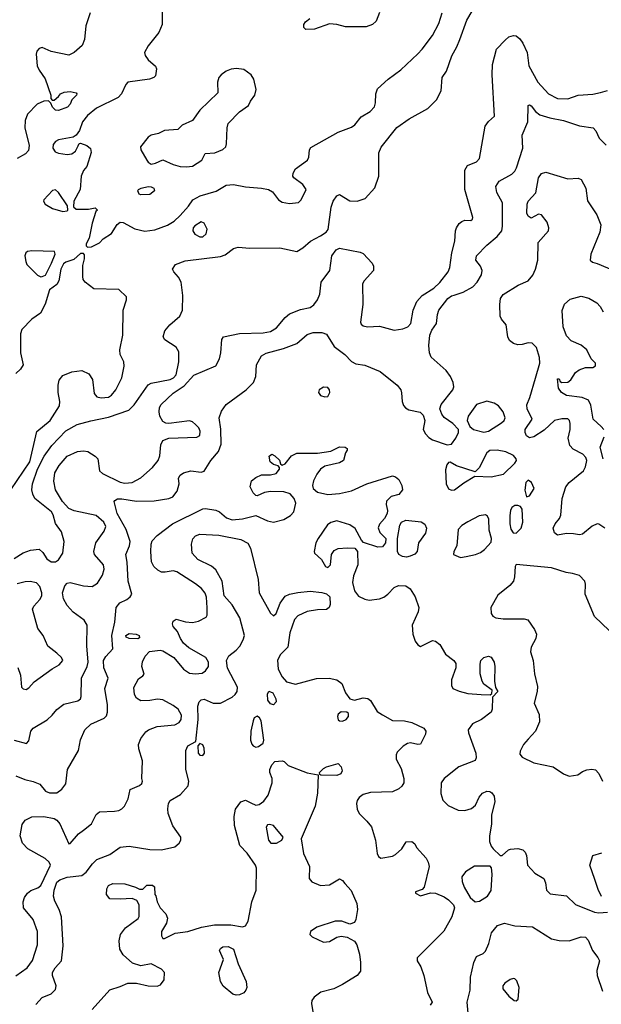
# Model space of a CAD drawing. Extents: x 1173029 to 1307123, y 522559 to 678521.
# Tile 387 of 623: x 1267272 to 1271222, y 586240 to 592929. Entities that reach past the tile are written whole.
import ezdxf

# ---------------------------------------------------------------- set-up
doc = ezdxf.new("R2010")
doc.units = 0

msp = doc.modelspace()

# ---------------------------------------------------------------- linework, layer by layer
at = {"layer": '0CON10XD'}
for points in [[(1268242.5, 593085), (1268239.2, 592895), (1268217.6, 592842.4), (1268145, 592750.6), (1268120.4, 592705), (1268123.6, 592685), (1268144.4, 592655), (1268193.6, 592613.6), (1268200, 592595), (1268193.6, 592546.4), (1268182.5, 592535), (1268154.3, 592525.7), (1268005.9, 592504.1), (1267992.3, 592487.7), (1267962.5, 592425), (1267940.2, 592399.8), (1267792.7, 592327.3), (1267731.8, 592278.2), (1267697.9, 592235), (1267677.5, 592175), (1267655, 592143.3), (1267635, 592131.2), (1267535, 592111.9), (1267515, 592101.4), (1267499.5, 592080.5), (1267496.4, 592055), (1267512, 592032), (1267535, 592021.5), (1267595, 592012.5), (1267625, 592017.1), (1267650.8, 592035), (1267668.3, 592071.7), (1267675, 592087.5), (1267685, 592090), (1267727.5, 592075), (1267753.6, 592053.6), (1267756.4, 592026.4), (1267727.9, 591932.1), (1267706.2, 591905), (1267688.8, 591865), (1267682, 591775), (1267640, 591695), (1267638.3, 591658.3), (1267655, 591642.5), (1267738.8, 591641.2), (1267785, 591650), (1267800, 591635), (1267790, 591625), (1267763.6, 591546.4), (1267744.4, 591445.6), (1267722.5, 591405), (1267722.5, 591392.5), (1267732.5, 591382.5), (1267760, 591385), (1267815, 591413.8), (1267839.7, 591440.3), (1267895, 591475.7), (1267935, 591536.7), (1267955, 591553.8), (1267975, 591550.8), (1268055, 591507.8), (1268121.7, 591491.7), (1268189.4, 591500.6), (1268275, 591532.9), (1268320.6, 591559.4), (1268361.2, 591598.8), (1268419.1, 591660.9), (1268447.5, 591705), (1268498.3, 591731.7), (1268606.9, 591763.1), (1268675, 591804.3), (1268725, 591808.5), (1268805, 591793.1), (1268915, 591784.5), (1268962.5, 591775), (1268988.7, 591758.7), (1269029.2, 591705), (1269055, 591690), (1269105, 591680.5), (1269165, 591686.9), (1269184.3, 591705), (1269216.9, 591775), (1269195, 591808.1), (1269134, 591855), (1269128, 591865), (1269129.2, 591885), (1269145.5, 591914.5), (1269225.8, 591975), (1269235.7, 591995), (1269239.2, 592045), (1269248.7, 592061.3), (1269435, 592164.2), (1269525, 592197.5), (1269549.2, 592215), (1269591.4, 592268.6), (1269653.1, 592305), (1269682.7, 592337.3), (1269689.5, 592365), (1269690, 592425), (1269701.5, 592458.5), (1269775, 592525.6), (1269861.3, 592588.7), (1269975, 592697.5), (1270005, 592728), (1270075, 592821.2), (1270117.8, 592902.2), (1270140.6, 592975)], [(1267235, 589267.9), (1267295, 589306.4), (1267344.3, 589324.3), (1267405, 589332), (1267428.9, 589308.9), (1267455.4, 589265.4), (1267485, 589246.9), (1267515, 589245.5), (1267535, 589259.5), (1267564.7, 589305), (1267574.1, 589385), (1267555, 589449.2), (1267516.2, 589506.2), (1267499.6, 589565), (1267487.7, 589585), (1267375.6, 589675), (1267360.9, 589705), (1267355.4, 589735), (1267360, 589775), (1267393.2, 589875), (1267437.2, 589962.8), (1267489.1, 590035), (1267585, 590135.4), (1267662, 590178), (1267755, 590204.7), (1267875, 590228.2), (1268013.6, 590276.4), (1268048.7, 590311.3), (1268145, 590447.8), (1268165, 590459.5), (1268295, 590485.4), (1268316.7, 590495), (1268334.5, 590515), (1268353.8, 590605), (1268352.4, 590672.4), (1268334.4, 590704.4), (1268256.7, 590755), (1268246, 590775), (1268258, 590815), (1268292.5, 590855), (1268360.5, 590915), (1268376.9, 590955), (1268379.3, 591055), (1268368.9, 591145), (1268349.6, 591179.6), (1268318.1, 591215), (1268310.8, 591235), (1268330, 591265), (1268395, 591290), (1268635, 591318.9), (1268668.5, 591331.5), (1268725, 591373.3), (1268755, 591382.5), (1268835, 591377.5), (1269039.1, 591379.1), (1269155, 591353.8), (1269195, 591378), (1269246.4, 591423.6), (1269315, 591460), (1269353.3, 591485), (1269366.1, 591503.9), (1269388.2, 591655), (1269400, 591695), (1269425, 591731.4), (1269445, 591741.9), (1269515, 591698.5), (1269565, 591695.5), (1269618.8, 591715), (1269684.5, 591785.5), (1269711.9, 591865), (1269712.2, 592025), (1269726.3, 592063.7), (1269834.5, 592195.5), (1269916.2, 592255), (1270043.8, 592325), (1270102, 592385), (1270133.8, 592445), (1270142, 592535), (1270170, 592580), (1270206.3, 592683.7), (1270241.8, 592745), (1270262.1, 592795), (1270308.8, 592925), (1270344, 592986)], [(1267751.1, 592975), (1267722.1, 592887.9), (1267712.5, 592795), (1267696.9, 592753.1), (1267642, 592705), (1267605, 592688.5), (1267485, 592712.9), (1267425, 592738.8), (1267405, 592733.3), (1267388.8, 592715), (1267384.2, 592695), (1267391.4, 592615), (1267404.3, 592585), (1267445, 592526.7), (1267483.3, 592415), (1267482.5, 592392.5), (1267492.5, 592382.5), (1267505, 592382.5), (1267535, 592407.5), (1267550, 592425), (1267574.5, 592435.5), (1267615, 592440), (1267655, 592432.5), (1267660, 592425), (1267656.7, 592415), (1267625.7, 592384.3), (1267614, 592355), (1267596.2, 592335), (1267535, 592311.2), (1267515, 592313.8), (1267493.8, 592335), (1267482.5, 592362.5), (1267467.5, 592377.5), (1267435, 592376), (1267390.8, 592355), (1267325, 592286), (1267310, 592245), (1267306.9, 592195), (1267335.5, 592075), (1267330.9, 592039.1), (1267312.2, 592017.8), (1267255, 591985.6)], [(1269715, 592977.5), (1269692.3, 592917.7), (1269667.5, 592895), (1269625, 592880), (1269485, 592880), (1269425, 592896.7), (1269375, 592900), (1269275, 592863.3), (1269215, 592862.5), (1269202.5, 592875), (1269202.5, 592895), (1269212.5, 592915), (1269243.3, 592936.7)], [(1267235, 588034.6), (1267317.3, 588012.7), (1267335, 588030), (1267348.6, 588095), (1267362.5, 588115), (1267457.7, 588172.3), (1267493.5, 588205), (1267525, 588242.2), (1267570.6, 588279.4), (1267667.9, 588302.1), (1267685.6, 588314.4), (1267690, 588330), (1267691.5, 588455), (1267729.3, 588535), (1267737.3, 588565), (1267727.3, 588675), (1267730.8, 588815), (1267708.9, 588848.9), (1267635, 588904.4), (1267595, 588950), (1267569.6, 588995), (1267563.1, 589035), (1267577.8, 589082.2), (1267595, 589101.4), (1267615, 589104.4), (1267705, 589082.2), (1267765, 589078.6), (1267799.5, 589100.5), (1267834.8, 589155.2), (1267846, 589195), (1267840.3, 589225), (1267780.9, 589295), (1267774.5, 589315), (1267789.5, 589375), (1267845.6, 589455), (1267856.5, 589485), (1267843.3, 589515), (1267790.9, 589560.9), (1267643, 589593), (1267605, 589607.5), (1267563.4, 589655), (1267516.1, 589735), (1267503.9, 589793.9), (1267510.4, 589849.6), (1267540.1, 589899.9), (1267595, 589963.8), (1267665, 589995.5), (1267705, 590000.5), (1267735, 589994.4), (1267783.8, 589963.8), (1267801.9, 589945), (1267814.5, 589865), (1267834.4, 589845), (1267955, 589786.5), (1267985, 589780.9), (1268035, 589784.6), (1268095, 589817.5), (1268173.1, 589886.9), (1268212.5, 589935), (1268222.7, 589965), (1268229.4, 590040.6), (1268245, 590070.8), (1268284.4, 590085.6), (1268475, 590091.9), (1268495.6, 590104.4), (1268497, 590133), (1268487.5, 590155), (1268465, 590179.4), (1268445, 590196.7), (1268425, 590204.4), (1268285, 590185.8), (1268265, 590188), (1268245, 590200), (1268224.5, 590234.5), (1268220, 590265), (1268222.5, 590295), (1268233.5, 590315), (1268315, 590391.6), (1268389.7, 590440.3), (1268455, 590512.9), (1268605, 590578), (1268628.1, 590625), (1268637.8, 590665), (1268644.3, 590755.7), (1268655.9, 590774.1), (1268765, 590796.9), (1268925, 590801.1), (1268975, 590809.6), (1269016.5, 590835), (1269075, 590905.7), (1269105, 590930), (1269179.7, 590960.3), (1269245, 590972.9), (1269268.9, 590991.1), (1269295.6, 591025), (1269310, 591065), (1269320.4, 591145), (1269378.5, 591225), (1269392.9, 591325), (1269422.5, 591365), (1269445, 591376.4), (1269585, 591350), (1269605, 591341.2), (1269665.5, 591275.5), (1269675.8, 591255), (1269675.4, 591224.6), (1269612, 591155), (1269600.8, 591135), (1269601.4, 590995), (1269586, 590875), (1269590.9, 590860.9), (1269605, 590849.2), (1269635, 590843.3), (1269715, 590847.5), (1269815, 590820), (1269875, 590828.9), (1269907.8, 590842.2), (1269927.8, 590865), (1269943.5, 590955), (1269968.5, 591015), (1270006.5, 591055), (1270085.5, 591104.5), (1270125, 591143.6), (1270181.1, 591215), (1270194.1, 591245), (1270205.9, 591345), (1270227.3, 591425), (1270231.5, 591495), (1270238.5, 591515), (1270256.9, 591543.1), (1270275, 591558.6), (1270295, 591565.8), (1270336.4, 591563.6), (1270346.4, 591573.6), (1270348.8, 591585), (1270296.2, 591775), (1270294.4, 591905.6), (1270312.7, 591937.3), (1270375, 591962.2), (1270394.3, 591985), (1270434, 592205), (1270455, 592236.7), (1270497, 592273), (1270481.1, 592555), (1270483.1, 592625), (1270510.5, 592729.5), (1270569.5, 592790.5), (1270595, 592813.3), (1270625, 592821.2), (1270645, 592818.8), (1270669.7, 592799.7), (1270689.5, 592769.5), (1270718, 592705), (1270730, 592615), (1270792.1, 592505), (1270864.4, 592425), (1270925, 592392.5), (1270995, 592391.1), (1271065, 592415.6), (1271165, 592423.3), (1271216.1, 592433.9), (1271265, 592447.5)], [(1268405, 591928.1), (1268445, 591934.5), (1268508, 591975), (1268531.2, 592018.8), (1268596.3, 592023.7), (1268652, 592048), (1268672, 592065), (1268677.5, 592085), (1268680, 592195), (1268686.9, 592223.1), (1268765, 592303.1), (1268826.7, 592345), (1268840, 592375), (1268870, 592415), (1268878, 592455), (1268863.3, 592525), (1268844.4, 592555), (1268795, 592591.1), (1268745, 592596.2), (1268708.3, 592591.7), (1268675, 592579.2), (1268639.5, 592555), (1268624.5, 592535), (1268614.4, 592505), (1268617.6, 592432.4), (1268496, 592315), (1268445, 592243.8), (1268375, 592212.5), (1268345, 592182.5), (1268255, 592176.2), (1268214.3, 592155.7), (1268163.8, 592145), (1268145, 592130), (1268092.5, 592065), (1268094.2, 592045), (1268135, 591974), (1268145, 591960), (1268165, 591948.1), (1268195, 591953.1), (1268245, 591977.5), (1268314.5, 591944.5), (1268361.7, 591931.7), (1268405, 591928.1)], [(1267245, 587792.9), (1267306.2, 587766.2), (1267363, 587753), (1267408, 587735), (1267447.5, 587687.5), (1267475, 587675.7), (1267525, 587677.5), (1267558.9, 587701.1), (1267585, 587736.7), (1267596.4, 587835), (1267670.8, 587965), (1267684.5, 588035.5), (1267715.3, 588104.7), (1267755, 588142.3), (1267846.2, 588183.8), (1267861.5, 588198.5), (1267868.5, 588225), (1267867.8, 588275), (1267849.3, 588385), (1267871.8, 588455), (1267844.2, 588525), (1267842, 588575), (1267856.4, 588603.6), (1267904.8, 588655.2), (1267898.4, 588745), (1267917, 588835), (1267926.9, 588935), (1267952.5, 588967.5), (1267999, 588991), (1268022.8, 589007.2), (1268032.9, 589025), (1268008.4, 589115), (1268002.7, 589242.7), (1267992.2, 589295), (1268018.1, 589355), (1268021.9, 589385), (1267996.2, 589466.2), (1267933.8, 589575), (1267914.2, 589655), (1267917.1, 589662.9), (1267937.1, 589672.9), (1267965, 589674.6), (1268065, 589658.1), (1268185, 589660.9), (1268284.4, 589675.6), (1268311.7, 589688.3), (1268342, 589725), (1268354, 589775), (1268350.8, 589815), (1268361.2, 589835), (1268385, 589850), (1268435, 589864.5), (1268505, 589855.6), (1268525, 589861.9), (1268569.5, 589935), (1268622.7, 589995), (1268640, 590045), (1268637.8, 590147.8), (1268626.2, 590225), (1268641.7, 590268.3), (1268675, 590315.6), (1268810, 590415), (1268860, 590465), (1268875.7, 590505), (1268880.8, 590585), (1268914, 590645), (1268946.2, 590663.8), (1269064.6, 590695.4), (1269155, 590730), (1269225, 590789.6), (1269265, 590803.9), (1269323.7, 590803.7), (1269355, 590792.9), (1269408.9, 590708.9), (1269480.8, 590655), (1269525, 590607.1), (1269555, 590590), (1269615, 590581.1), (1269719.3, 590539.3), (1269836.3, 590446.3), (1269860, 590415), (1269865.9, 590394.1), (1269869.2, 590335), (1269878.8, 590308.8), (1269892.4, 590292.4), (1269915, 590278.6), (1269993, 590263), (1270013.2, 590243.2), (1270024.4, 590205), (1270013.3, 590145), (1270027.8, 590115), (1270050.9, 590090.9), (1270075, 590074.5), (1270175, 590040), (1270205, 590046.2), (1270234.2, 590085), (1270252, 590125), (1270251.2, 590145), (1270214.5, 590184.5), (1270155.6, 590225.6), (1270138.7, 590248.7), (1270124.4, 590285), (1270133.5, 590315), (1270214.2, 590415), (1270220, 590435), (1270216, 590465), (1270198.6, 590505), (1270169.4, 590545), (1270066.9, 590636.9), (1270055.3, 590665.3), (1270051.4, 590715), (1270057.1, 590785), (1270070.6, 590819.4), (1270103.1, 590865), (1270108.9, 590925), (1270118.9, 590955), (1270179.2, 591035), (1270205, 591052.9), (1270223.2, 591056.8), (1270285, 591077.1), (1270348.8, 591115), (1270379.2, 591145), (1270408, 591195), (1270414, 591225), (1270402, 591255), (1270370, 591295), (1270374, 591325), (1270445, 591397.1), (1270515, 591455.5), (1270546.2, 591495), (1270552.1, 591525), (1270550, 591685), (1270512.5, 591755), (1270505.6, 591795), (1270528.2, 591831.8), (1270615, 591880), (1270635, 591900), (1270647, 591923), (1270690, 592055), (1270684.5, 592145), (1270723.5, 592235), (1270725, 592346.7), (1270735, 592350), (1270745, 592343.3), (1270774.4, 592304.4), (1270805, 592283.1), (1270871.9, 592261.9), (1270965.5, 592244.5), (1271075, 592207.3), (1271167.5, 592195), (1271184.2, 592174.2), (1271208.1, 592125), (1271255.4, 592075.4)], [(1271246.7, 589475), (1271205, 589502.5), (1271195, 589503.3), (1271161.2, 589488.8), (1271095, 589433.3), (1271075, 589428.8), (1271034.4, 589435.6), (1270985, 589438.2), (1270925, 589427.5), (1270903.4, 589443.4), (1270895.6, 589475), (1270907.8, 589505), (1270938.8, 589541.2), (1270947.7, 589562.3), (1270956, 589675), (1270981.8, 589755), (1271004.4, 589785), (1271100.5, 589865), (1271115, 589892), (1271124.7, 589935), (1271117.2, 589955), (1271097, 589977), (1271030.5, 590010.5), (1271008.6, 590035), (1270997.5, 590085), (1271010.8, 590145), (1271010.8, 590185), (1271007.1, 590205), (1270995, 590216.9), (1270955, 590218.1), (1270903.6, 590206.4), (1270835, 590141.2), (1270765, 590094.2), (1270735, 590089.2), (1270715, 590102), (1270705.6, 590125), (1270705.6, 590145), (1270752, 590215), (1270719.4, 590285), (1270716.6, 590313.4), (1270737.4, 590362.6), (1270775, 590494), (1270805.4, 590595.4), (1270801.9, 590635), (1270781.7, 590701.7), (1270751.7, 590731.7), (1270725, 590732.5), (1270685, 590721.2), (1270655, 590720), (1270625, 590728), (1270598.3, 590748.3), (1270587.5, 590775), (1270576.2, 590855), (1270544, 590895), (1270535.8, 590915), (1270533.1, 590995), (1270538.6, 591035), (1270555, 591060.8), (1270658, 591125), (1270725, 591155.6), (1270757.8, 591192.2), (1270776.3, 591233.7), (1270791.3, 591295), (1270794, 591415), (1270862.5, 591495), (1270865.5, 591515), (1270853.6, 591553.6), (1270815, 591602.5), (1270795, 591607.5), (1270745, 591580), (1270725, 591593.3), (1270717.5, 591615), (1270719.2, 591675), (1270726.2, 591695), (1270777, 591753), (1270794.6, 591855.4), (1270815, 591882.9), (1270845, 591892.2), (1270995, 591848.6), (1271065, 591851.2), (1271085, 591843.3), (1271116, 591785), (1271128.3, 591698.3), (1271192.1, 591602.1), (1271219.2, 591535), (1271212.2, 591485), (1271150, 591335), (1271146.7, 591295), (1271161.4, 591281.4), (1271195, 591272.9), (1271308, 591225)], [(1267565, 591626.7), (1267595, 591630), (1267600, 591635), (1267597.5, 591665), (1267535.4, 591755.4), (1267515, 591773.8), (1267495, 591768.8), (1267436, 591705), (1267434, 591695), (1267446, 591675), (1267495, 591645.6), (1267565, 591626.7)], [(1268095, 591740), (1268084.1, 591744.1), (1268074, 591765), (1268078.8, 591775), (1268096.7, 591785), (1268145, 591796.2), (1268165, 591794.4), (1268182.5, 591785), (1268187.1, 591765), (1268155, 591741.4), (1268095, 591740)], [(1268515, 591454.2), (1268538.5, 591475), (1268545.4, 591505), (1268525, 591547.1), (1268505, 591555.7), (1268461.7, 591528.3), (1268451.2, 591515), (1268448, 591495), (1268461.9, 591471.9), (1268494.4, 591454.4), (1268515, 591454.2)], [(1267212.2, 589735), (1267340, 589925), (1267388.8, 590131.2), (1267480, 590205), (1267542.9, 590305), (1267545.6, 590335), (1267532.9, 590395), (1267532.9, 590445), (1267539.7, 590480.3), (1267565, 590511.9), (1267625, 590536.5), (1267695, 590546.7), (1267742.6, 590522.6), (1267767.5, 590485), (1267778.8, 590388.8), (1267796, 590366), (1267825, 590360.8), (1267875, 590364.4), (1267895, 590377.1), (1267924.4, 590415), (1267965.5, 590495), (1267981.9, 590575), (1267978.1, 590605), (1267954.6, 590654.6), (1267951.1, 590685), (1267972.9, 590785), (1267974.3, 590955), (1267996.7, 591025), (1267997.5, 591045), (1267945, 591096.7), (1267775, 591101.2), (1267716.7, 591145), (1267704.1, 591164.1), (1267700, 591185), (1267700.5, 591259.5), (1267712.5, 591305), (1267711.7, 591331.7), (1267705, 591340), (1267685, 591340), (1267640.7, 591299.3), (1267585, 591282), (1267568.8, 591271.2), (1267550.8, 591235), (1267538.8, 591155), (1267525, 591128.8), (1267475, 591092.5), (1267444.4, 590995.6), (1267414.3, 590935.7), (1267355, 590893.3), (1267286.4, 590823.6), (1267276.7, 590795), (1267276.4, 590666.4), (1267296, 590585), (1267278, 590555), (1267245, 590526)], [(1267415, 591181.2), (1267425, 591183.3), (1267446.1, 591193.9), (1267488, 591275), (1267512.5, 591335), (1267507.5, 591355), (1267355, 591359.4), (1267325, 591354), (1267314.5, 591345.5), (1267307.5, 591325), (1267312.5, 591285), (1267321.2, 591265), (1267392.1, 591192.1), (1267415, 591181.2)], [(1271239.6, 590145), (1271221.8, 590165), (1271166.8, 590215), (1271151.1, 590311.1), (1271134.5, 590344.5), (1271091.4, 590361.4), (1270985, 590375.7), (1270951.2, 590395), (1270931.2, 590425), (1270925, 590490), (1270935, 590490), (1270941.7, 590471.7), (1270953.3, 590463.3), (1270995, 590466.2), (1271015, 590481.2), (1271047.8, 590532.2), (1271070.7, 590549.3), (1271115, 590565.8), (1271165, 590566.7), (1271183, 590577), (1271182.5, 590595), (1271153.9, 590623.9), (1271125, 590686.7), (1271085, 590718), (1271017.9, 590747.9), (1270985, 590780), (1270962.3, 590842.3), (1270956.2, 590953.8), (1270972.7, 590997.3), (1271010.6, 591029.4), (1271085, 591049.6), (1271137.2, 591037.2), (1271191.4, 591005), (1271215, 590980.6), (1271235.4, 590945)], [(1269343.6, 590366.4), (1269365, 590370), (1269378.8, 590395), (1269376.2, 590415), (1269365, 590430), (1269335, 590432), (1269306.2, 590415), (1269302, 590395), (1269315, 590376.2), (1269343.6, 590366.4)], [(1270425, 590126), (1270455, 590132.9), (1270545, 590189.1), (1270561.5, 590205), (1270569.6, 590225), (1270555, 590264), (1270525, 590305.7), (1270495, 590324.4), (1270445, 590336.9), (1270374.4, 590315.6), (1270317.1, 590235), (1270311.4, 590205), (1270328.8, 590165), (1270354.3, 590144.3), (1270425, 590126)], [(1271235.9, 589945), (1271214.6, 590025), (1271242.5, 590095)], [(1267245, 586433.5), (1267323, 586487), (1267357.8, 586537.8), (1267392.8, 586645), (1267392.7, 586735), (1267363.8, 586815), (1267298.6, 586895), (1267296.6, 586935), (1267305.4, 586965), (1267325, 586995.6), (1267347.9, 587012.1), (1267395, 587030.4), (1267415, 587047.3), (1267480.4, 587185), (1267471.5, 587205), (1267445, 587230.9), (1267326.7, 587296.7), (1267291.1, 587335), (1267275.3, 587385), (1267289.1, 587460.9), (1267309.6, 587490.4), (1267355, 587513.8), (1267435.4, 587515.4), (1267505, 587502.1), (1267525, 587490.5), (1267543.9, 587465), (1267605, 587330), (1267615, 587333.3), (1267671.9, 587398.1), (1267706.2, 587423.8), (1267758.8, 587465), (1267791.7, 587528.3), (1267813, 587547), (1267915, 587552.9), (1267945, 587557.5), (1267965, 587568), (1267983.2, 587586.8), (1268008, 587635), (1268021.7, 587698.3), (1268085, 587726.2), (1268100.5, 587739.5), (1268106.2, 587755), (1268102, 587775), (1268105.6, 587895), (1268080.6, 587975), (1268078.9, 588005), (1268094.4, 588045), (1268129.2, 588090.8), (1268146.2, 588103.8), (1268205, 588126.2), (1268325, 588137.5), (1268354.5, 588155), (1268368.4, 588175), (1268370.6, 588205), (1268347.9, 588245), (1268315, 588270.9), (1268245, 588308.1), (1268207, 588313), (1268155, 588302.9), (1268095, 588300.8), (1268065, 588318.8), (1268052.2, 588345), (1268047.6, 588392.4), (1268079.5, 588450.5), (1268109.3, 588470.7), (1268117, 588483), (1268102, 588535), (1268105, 588567.5), (1268124.2, 588605), (1268154.4, 588635.6), (1268225, 588645.8), (1268245, 588641.4), (1268318, 588595), (1268385, 588515.5), (1268425, 588490.4), (1268465, 588483.8), (1268510.2, 588489.8), (1268535, 588505.5), (1268554, 588535), (1268554.7, 588565), (1268535.4, 588595), (1268421.7, 588661.7), (1268384.1, 588694.1), (1268363.5, 588725), (1268343.2, 588773.2), (1268315, 588806.7), (1268308.8, 588825), (1268315, 588843.3), (1268335, 588855.8), (1268397.6, 588837.6), (1268445.4, 588834.6), (1268486.9, 588843.1), (1268539.5, 588870.5), (1268546, 588884), (1268546.2, 588933.8), (1268540.5, 589005), (1268532.1, 589032.1), (1268506.2, 589065), (1268466.8, 589096.8), (1268338.3, 589178.3), (1268315, 589185.6), (1268260, 589175), (1268235, 589175.7), (1268209.7, 589189.7), (1268182, 589215), (1268167.1, 589245), (1268161.8, 589315), (1268164.6, 589365), (1268172.1, 589387.9), (1268206, 589424), (1268310, 589505), (1268514.7, 589605.3), (1268535, 589608.5), (1268605, 589596.8), (1268629.4, 589585), (1268675.8, 589545.8), (1268715, 589530.4), (1268785, 589537.7), (1268875, 589560.6), (1268955, 589523.2), (1268995, 589514.6), (1269065, 589533.6), (1269110.2, 589559.8), (1269132.9, 589585), (1269147.5, 589645), (1269136.6, 589676.6), (1269108.3, 589708.3), (1269065, 589721.8), (1268976.3, 589723.7), (1268934, 589716), (1268885, 589694), (1268875, 589696.2), (1268858, 589715), (1268838, 589755), (1268846.2, 589795), (1268875, 589818), (1268915, 589836), (1268975, 589835.8), (1269013.6, 589846.4), (1269037.5, 589875), (1269037.5, 589887.5), (1269027.5, 589897.5), (1268995, 589907.5), (1268973.3, 589925), (1268967, 589963), (1268985, 589977.5), (1269005, 589966.7), (1269035.9, 589935.9), (1269042.5, 589912.5), (1269055, 589902.5), (1269075, 589912.5), (1269118.6, 589965), (1269155, 589984.6), (1269295, 589984.5), (1269385, 589997.5), (1269445, 590026.9), (1269482.5, 590025), (1269496.7, 590015), (1269496.2, 590005), (1269484.2, 589985.8), (1269470.8, 589935), (1269445, 589919.1), (1269345.4, 589894.6), (1269316, 589875), (1269289.1, 589840.9), (1269267.5, 589795), (1269260, 589765), (1269264.3, 589744.3), (1269295, 589719.4), (1269365, 589702.5), (1269445, 589709.6), (1269525, 589728.8), (1269630, 589775), (1269805, 589830), (1269825, 589823.3), (1269846.2, 589805), (1269866.7, 589765), (1269872.5, 589735), (1269846.1, 589703.9), (1269795, 589690), (1269763, 589657), (1269760, 589635), (1269770, 589595), (1269768.6, 589575), (1269748.9, 589541.1), (1269715, 589501.2), (1269707.7, 589477.7), (1269718.8, 589445), (1269758.8, 589405), (1269755.8, 589374.2), (1269735, 589348.8), (1269705, 589345.8), (1269607.5, 589377.5), (1269593, 589393), (1269551.1, 589471.1), (1269515, 589496.5), (1269425, 589524.2), (1269385, 589512), (1269363, 589497), (1269299.2, 589405), (1269284.3, 589375), (1269271.2, 589315), (1269274, 589305), (1269322.7, 589262.7), (1269349.2, 589215), (1269365, 589207.5), (1269382.5, 589225), (1269388.6, 589295), (1269407.6, 589322.4), (1269435, 589337.3), (1269495, 589341.1), (1269548.3, 589338.3), (1269566.8, 589316.8), (1269568.5, 589225), (1269539.5, 589150.5), (1269531.5, 589105), (1269545, 589048.8), (1269573.4, 589013.4), (1269615, 588992), (1269645, 588984.3), (1269715, 588994.6), (1269744.7, 589005.3), (1269773.1, 589025), (1269815, 589072.5), (1269844.4, 589085.6), (1269895, 589081.9), (1269925, 589061.4), (1269957.4, 589007.4), (1269983.9, 588935), (1269977.7, 588905), (1269937.1, 588815), (1269941.2, 588755), (1269957.6, 588707.6), (1269975, 588682.5), (1269995, 588670), (1270075, 588710.4), (1270095, 588707.9), (1270125.3, 588685.3), (1270165, 588618.6), (1270220, 588575), (1270233.8, 588555), (1270233.8, 588525), (1270203.8, 588445), (1270203.8, 588405), (1270213.3, 588385), (1270257.4, 588367.4), (1270315, 588351.5), (1270405.9, 588344.1), (1270467.5, 588342.5), (1270478.3, 588351.7), (1270480, 588375), (1270425, 588413.8), (1270412, 588435), (1270400, 588485), (1270398.8, 588551.2), (1270404.2, 588575), (1270425, 588595.7), (1270455, 588604.3), (1270475, 588598), (1270495.6, 588565), (1270500, 588535), (1270496, 588435), (1270502.5, 588392.5), (1270520, 588365), (1270482.5, 588327.5), (1270480, 588245), (1270473.3, 588225), (1270408, 588175), (1270348.1, 588145), (1270318.8, 588105), (1270319.2, 588085), (1270369.4, 587945), (1270372.5, 587915), (1270364.4, 587895.6), (1270255, 587852.3), (1270155.2, 587774.8), (1270134.2, 587745), (1270132.9, 587672.9), (1270146.7, 587626.7), (1270181.2, 587591.2), (1270249.3, 587559.3)], [(1270205, 589732.5), (1270225, 589733.8), (1270287.7, 589782.3), (1270363, 589827), (1270475, 589822.2), (1270557.6, 589842.4), (1270634, 589916), (1270645.3, 589934.7), (1270644.5, 589945), (1270625, 589968.2), (1270574.1, 589994.1), (1270515.5, 590004.5), (1270465, 590002), (1270444.4, 589985.6), (1270392, 589885), (1270365, 589857.5), (1270237.9, 589897.9), (1270195, 589923.3), (1270185, 589920), (1270172.5, 589905), (1270165, 589870), (1270169.4, 589775), (1270185, 589742), (1270205, 589732.5)], [(1270715, 589687.5), (1270735, 589693.3), (1270765.7, 589745), (1270747.5, 589785), (1270725, 589801.2), (1270708.6, 589785), (1270703.4, 589733.4), (1270715, 589687.5)], [(1270645, 589439.4), (1270677.5, 589475), (1270689.5, 589515), (1270684.3, 589604.3), (1270672.5, 589622.5), (1270655, 589629.2), (1270635, 589627.5), (1270615.5, 589614.5), (1270605.5, 589594.5), (1270600.6, 589559.4), (1270600.8, 589505), (1270607.8, 589467.8), (1270622.9, 589442.9), (1270645, 589439.4)], [(1270265, 589275.8), (1270305, 589282.9), (1270367.5, 589295), (1270401.2, 589308.8), (1270429.5, 589330.5), (1270475, 589380), (1270476.7, 589405), (1270460.5, 589460.5), (1270458, 589535), (1270450, 589555), (1270435.9, 589565.9), (1270392.7, 589557.3), (1270315, 589518), (1270275, 589493.3), (1270250, 589465), (1270240, 589355), (1270220, 589315), (1270217.5, 589295), (1270265, 589275.8)], [(1269898, 589278), (1269870.9, 589280.9), (1269847.5, 589295), (1269838.6, 589315), (1269837.5, 589405), (1269852.9, 589495), (1269865, 589515.8), (1269895, 589528.6), (1269998.1, 589518.1), (1270022.7, 589502.7), (1270035.5, 589475), (1270029.1, 589440.9), (1269980.8, 589375), (1269971.4, 589315), (1269955, 589297.8), (1269925, 589283.9), (1269898, 589278)], [(1267382.4, 586237.6), (1267425, 586286.7), (1267485, 586310), (1267515, 586340), (1267520, 586365), (1267495.8, 586435.8), (1267495.8, 586455), (1267512.8, 586487.2), (1267555.6, 586534.4), (1267567.8, 586637.8), (1267556.2, 586835), (1267540.6, 586885), (1267510.2, 586940.2), (1267501.8, 586975), (1267505.4, 587015.4), (1267525, 587068.6), (1267545, 587085.5), (1267595, 587102.9), (1267695, 587115.5), (1267723, 587137), (1267765.5, 587195), (1267795, 587223.5), (1267885, 587258.5), (1267955, 587308.5), (1268015, 587314.5), (1268155, 587292.5), (1268235, 587289.4), (1268325, 587309.2), (1268354, 587335), (1268365.8, 587355), (1268367.1, 587375), (1268313, 587453), (1268280.8, 587535), (1268278.3, 587568.3), (1268282, 587605), (1268295, 587623.3), (1268364.5, 587665.5), (1268417.1, 587725), (1268420, 587755), (1268399.2, 587835), (1268400, 587965), (1268415, 587996.7), (1268467.5, 588025), (1268483.6, 588175), (1268482.1, 588265), (1268490.6, 588295), (1268505, 588309.4), (1268525, 588313.3), (1268585.9, 588285.9), (1268635, 588286.7), (1268714.1, 588325.9), (1268736.1, 588343.9), (1268750, 588365), (1268750.9, 588395), (1268683.2, 588523.2), (1268675.4, 588575), (1268691.9, 588608.1), (1268742.2, 588645), (1268768, 588672), (1268790.8, 588715), (1268797.7, 588745), (1268766.5, 588865), (1268715, 588954.5), (1268661.2, 589015), (1268646.8, 589115), (1268605, 589191.9), (1268575, 589216.9), (1268481.5, 589261.5), (1268442.5, 589305), (1268439.5, 589365), (1268448, 589402), (1268465, 589422.9), (1268495, 589433.8), (1268625, 589427.6), (1268775, 589396.8), (1268821.9, 589371.9), (1268839, 589339), (1268891.2, 589125), (1268899.1, 589035), (1268975, 588898), (1268995, 588878.8), (1269012.9, 588895), (1269040.4, 588965), (1269075, 589012.5), (1269104.2, 589025.8), (1269161.7, 589038.3), (1269244.3, 589045.7), (1269325, 589037.5), (1269355, 589028.6), (1269377.3, 589007.3), (1269380, 588955), (1269374.1, 588935.9), (1269355, 588921.2), (1269295, 588920), (1269225, 588908.1), (1269161.9, 588878.1), (1269138.9, 588855), (1269106.5, 588763.5), (1269092.7, 588665), (1269042.7, 588617.3), (1269022.1, 588577.9), (1269026.9, 588516.9), (1269054.2, 588464.2), (1269085, 588431.2), (1269145.5, 588415.5), (1269287.6, 588452.4), (1269374.7, 588454.7), (1269426.2, 588445), (1269459.7, 588419.7), (1269485.3, 588355), (1269515, 588315.5), (1269545, 588305.5), (1269605, 588322.1), (1269637.4, 588317.4), (1269655, 588304.2), (1269699.8, 588229.8), (1269735, 588205.6)], [(1271275, 588779.1), (1271175.2, 588875.2), (1271111.8, 589025), (1271115.8, 589095), (1271110, 589115), (1271075, 589153.1), (1271026, 589166), (1270983, 589173), (1270885, 589205.6), (1270645, 589228), (1270637.5, 589215), (1270633.5, 589145), (1270625.3, 589114.7), (1270601.5, 589085), (1270520.4, 589019.6), (1270471.8, 588935), (1270474.6, 588894.6), (1270486.4, 588876.4), (1270505.5, 588865.5), (1270555, 588859.3), (1270698.6, 588858.6), (1270722.3, 588852.3), (1270769.2, 588785), (1270781.4, 588755), (1270778.6, 588725), (1270746, 588665), (1270740.8, 588635), (1270758.6, 588575), (1270767.5, 588485), (1270788.7, 588398.7), (1270786.7, 588365), (1270765.7, 588285), (1270799.7, 588209.7), (1270802.3, 588157.7), (1270775.7, 588094.3), (1270725, 588040), (1270694, 588005), (1270671.2, 587958.8), (1270669.5, 587939.5), (1270685, 587918.8), (1270765, 587880), (1270895, 587852), (1270964.8, 587804.8), (1271005, 587788.9), (1271062.2, 587797.8), (1271095, 587821.2), (1271125, 587832), (1271157.5, 587837.5), (1271181.7, 587831.7), (1271205, 587807.5), (1271231.2, 587755)], [(1267258.9, 588528.9), (1267276.5, 588475), (1267284, 588395), (1267295, 588382), (1267315, 588378.6), (1267335, 588390.8), (1267370.2, 588429.8), (1267491.7, 588518.3), (1267540, 588545), (1267564.2, 588575), (1267555.8, 588595), (1267525, 588625.8), (1267463.1, 588673.1), (1267430.8, 588745), (1267395, 588792.5), (1267358.9, 588925), (1267367.5, 588945), (1267409.2, 588990.8), (1267421.5, 589015), (1267422.3, 589035), (1267407.9, 589077.9), (1267385, 589102.9), (1267342.8, 589112.8), (1267309.1, 589110.9), (1267255, 589095.5)], [(1268075, 588722), (1268014.6, 588724.6), (1267994.2, 588735), (1267992.5, 588745), (1268015, 588758.9), (1268062.5, 588755), (1268083.3, 588745), (1268085, 588730), (1268075, 588722)], [(1268995, 588274.4), (1268975, 588280), (1268957.1, 588305), (1268954.3, 588345.7), (1268965, 588366.2), (1268992, 588355), (1269011.9, 588315), (1269012.9, 588295), (1268995, 588274.4)], [(1269465, 588164), (1269489.2, 588175), (1269506, 588195), (1269506.2, 588215), (1269494.2, 588224.2), (1269455, 588227.3), (1269435, 588210.6), (1269430.3, 588195), (1269435, 588172.5), (1269445, 588164.6), (1269465, 588164)], [(1268875, 587987.1), (1268895, 587990.8), (1268925, 588014.4), (1268929.6, 588035), (1268911.8, 588165), (1268901.1, 588185), (1268885, 588196.7), (1268865, 588185.8), (1268857.9, 588165), (1268841.2, 588095), (1268840.4, 588035), (1268847.5, 588007.5), (1268857.1, 587995), (1268875, 587987.1)], [(1269735, 588205.6), (1269805, 588168.6), (1269885, 588165.6), (1269935, 588154.4), (1270016, 588115), (1270030, 588095), (1270027.5, 588075), (1269995, 588008), (1269975.8, 588004.2), (1269925.7, 588015.7), (1269905, 588012.5), (1269875.5, 587994.5), (1269836.5, 587953.5), (1269828.6, 587935), (1269828.6, 587905), (1269862.8, 587842.8), (1269880.5, 587775), (1269880.5, 587745), (1269867.4, 587722.6), (1269846.3, 587703.7), (1269805, 587683.2), (1269655, 587679.5), (1269604.1, 587665.9), (1269577.1, 587645), (1269564.3, 587625), (1269558.6, 587605), (1269562.9, 587565), (1269577.8, 587535), (1269630, 587485), (1269661.1, 587445), (1269689.4, 587355), (1269700, 587265), (1269710, 587245), (1269725, 587233.3), (1269804.1, 587245.9), (1269825, 587258), (1269866.7, 587295), (1269896.4, 587343.6), (1269935, 587346.2), (1269955, 587330), (1269966.7, 587305), (1270033, 587233), (1270047.1, 587205), (1270052.6, 587175), (1270018.8, 587035), (1270005, 587020), (1269960, 587005), (1269960, 586995), (1269995, 586976.7), (1270061.9, 586998.1), (1270095, 586994.4), (1270155, 586970), (1270185, 586950), (1270218.8, 586915), (1270226.2, 586895), (1270206, 586834), (1270152.4, 586737.6), (1269971.2, 586555), (1269972, 586535), (1269996.7, 586495), (1270016.2, 586435), (1270040.9, 586320.9), (1270072.9, 586255), (1270060.8, 586235)], [(1268515, 587931.2), (1268526, 587945), (1268525, 587980), (1268515, 588002.5), (1268495, 588012.5), (1268482.5, 587995), (1268483.3, 587945), (1268495, 587933.3), (1268515, 587931.2)], [(1267764.3, 586205), (1267885, 586337.5), (1267955, 586360), (1268006.1, 586383.9), (1268065, 586382.5), (1268145, 586364.3), (1268205, 586364), (1268227.5, 586372.5), (1268253.9, 586406.1), (1268256, 586455), (1268235, 586478), (1268165, 586513.8), (1268095, 586501.2), (1268038.8, 586518.8), (1267975.4, 586575.4), (1267952.5, 586615), (1267947.8, 586672.2), (1267956.4, 586713.6), (1267989.5, 586760.5), (1268077.3, 586822.7), (1268083.6, 586836.4), (1268083.3, 586915), (1268067.5, 586945), (1268035, 586958.8), (1267955, 586953.1), (1267885, 586957.1), (1267862.2, 586985), (1267863.3, 587025), (1267875, 587046), (1267905, 587060), (1267985, 587058.8), (1268057.5, 587035), (1268085, 587022.5), (1268107.5, 587022.5), (1268135, 587050), (1268175, 587050), (1268188.3, 587038.3), (1268190, 586985), (1268197, 586977), (1268206.7, 586935), (1268226.2, 586895), (1268264.4, 586854.4), (1268275.6, 586825), (1268267.9, 586792.1), (1268234.5, 586735.5), (1268234.3, 586705), (1268245, 586686.7), (1268255, 586686.7), (1268327.3, 586722.7), (1268415, 586733.5), (1268505.9, 586764.1), (1268595, 586780.7), (1268705, 586780.8), (1268785, 586767.1), (1268805, 586774), (1268824.5, 586805.5), (1268848.5, 586935), (1268878.6, 587015), (1268879.4, 587165), (1268872.9, 587185), (1268816.1, 587266.1), (1268768.1, 587318.1), (1268731.1, 587455), (1268728.9, 587515), (1268738.1, 587565), (1268773.8, 587616.2), (1268805, 587625.6), (1268841.7, 587608.3), (1268875, 587593.6), (1268897.5, 587597.5), (1268929.3, 587620.7), (1268958.6, 587661.4), (1268987.5, 587745), (1268985.7, 587775), (1268970, 587815), (1268970.8, 587835), (1268985, 587866.7), (1269005, 587888.8), (1269055, 587893.3), (1269068.3, 587888.3), (1269095, 587862.5), (1269225, 587812.9), (1269298.3, 587798.3), (1269294.6, 587675), (1269278.7, 587585), (1269184.5, 587365), (1269200, 587265), (1269239.6, 587175), (1269237.1, 587095), (1269255, 587072.5), (1269315, 587046.4), (1269375, 587050.4), (1269445, 587091.4), (1269465, 587080), (1269481.1, 587061.1), (1269522.4, 587012.4), (1269561.5, 586925), (1269565.5, 586884.5), (1269555.7, 586815), (1269545, 586796.7), (1269515, 586783.8), (1269460, 586805), (1269415, 586803.8), (1269290, 586765), (1269246.7, 586735), (1269242.5, 586715), (1269257.7, 586697.7), (1269335, 586661.4), (1269375, 586665.8), (1269425, 586696), (1269455, 586702.5), (1269495, 586696.2), (1269545, 586668.6), (1269561.9, 586645), (1269579.4, 586580.6), (1269586.9, 586525), (1269585.7, 586465), (1269565, 586435.8), (1269465, 586374.2), (1269405, 586345.7), (1269317.8, 586322.2), (1269271.1, 586288.9), (1269256.5, 586265), (1269254.4, 586245), (1269277.5, 586105)], [(1269425, 587794.3), (1269317, 587797), (1269310, 587800), (1269307.5, 587815), (1269335, 587842), (1269355, 587852.5), (1269435, 587876.7), (1269455, 587853.3), (1269461.4, 587825), (1269452, 587805), (1269425, 587794.3)], [(1270249.3, 587559.3), (1270295, 587555.8), (1270339.7, 587570.3), (1270367.3, 587592.7), (1270393.4, 587646.6), (1270416.3, 587673.7), (1270445, 587686.9), (1270465, 587685.7), (1270477.6, 587677.6), (1270493.4, 587653.4), (1270498.1, 587615), (1270476.1, 587526.1), (1270477.5, 587465), (1270462.3, 587382.3), (1270462, 587345), (1270473.8, 587315), (1270486.7, 587295), (1270535, 587250), (1270548.3, 587251.7), (1270591.2, 587288.8), (1270605.9, 587294.1), (1270655, 587298), (1270688.8, 587288.8), (1270704, 587274), (1270715, 587250), (1270721.2, 587185), (1270771.7, 587131.7), (1270831.2, 587095), (1270843.8, 587065), (1270850, 587015), (1270875, 586990), (1270985, 586977.5), (1271046.8, 586916.8), (1271175, 586866.5), (1271205, 586860.6), (1271264.1, 586865.9)], [(1269015, 587334.2), (1269053.3, 587355), (1269062.5, 587375), (1268995, 587454), (1268968.3, 587461.7), (1268955, 587458.8), (1268946.2, 587443.8), (1268960.8, 587355), (1268977.5, 587335), (1269015, 587334.2)], [(1271223.1, 586973.1), (1271199.8, 587019.8), (1271177.5, 587087.5), (1271143.9, 587186.1), (1271165, 587250), (1271225, 587269.2)], [(1270365, 586936.5), (1270395, 586941.1), (1270450, 586975), (1270475, 587012.5), (1270481.2, 587125), (1270477.5, 587167.5), (1270467.5, 587177.5), (1270361.8, 587178.2), (1270300.6, 587139.4), (1270274.3, 587105), (1270276.7, 587075), (1270290.9, 587035), (1270332.3, 586965), (1270365, 586936.5)], [(1270319.2, 586155), (1270310.5, 586255), (1270330.7, 586335), (1270334.7, 586425), (1270355.5, 586524.5), (1270375, 586563.8), (1270420, 586585), (1270435, 586600), (1270457.3, 586652.7), (1270475.8, 586725), (1270516.2, 586775), (1270565, 586790.6), (1270635, 586772.5), (1270755, 586765.6), (1270885, 586685.7), (1270935, 586672.9), (1271005, 586671.5), (1271085, 586698.1), (1271115, 586695.7), (1271133.1, 586675), (1271161.5, 586605), (1271198.7, 586558.7), (1271210, 586535), (1271190.7, 586469.3), (1271193.3, 586435), (1271229.8, 586329.8)], [(1268742.3, 586302.3), (1268719.5, 586309.5), (1268655, 586364), (1268635.8, 586395), (1268624, 586455), (1268656, 586545), (1268630, 586605), (1268635, 586620), (1268650.7, 586629.3), (1268687.3, 586632.7), (1268724.2, 586615), (1268755.8, 586515), (1268810.6, 586395), (1268814.5, 586355), (1268808.9, 586335), (1268795, 586317.1), (1268765, 586304.2), (1268742.3, 586302.3)], [(1270645, 586262.5), (1270657.5, 586275), (1270663.8, 586355), (1270648.3, 586398.3), (1270635, 586412.5), (1270625, 586414.3), (1270602.6, 586407.4), (1270566.8, 586383.2), (1270554.2, 586365), (1270552.9, 586345), (1270595, 586294.2), (1270631.2, 586265), (1270645, 586262.5)]]:
    msp.add_lwpolyline(points, dxfattribs=at)

doc.saveas('drawing.dxf')
